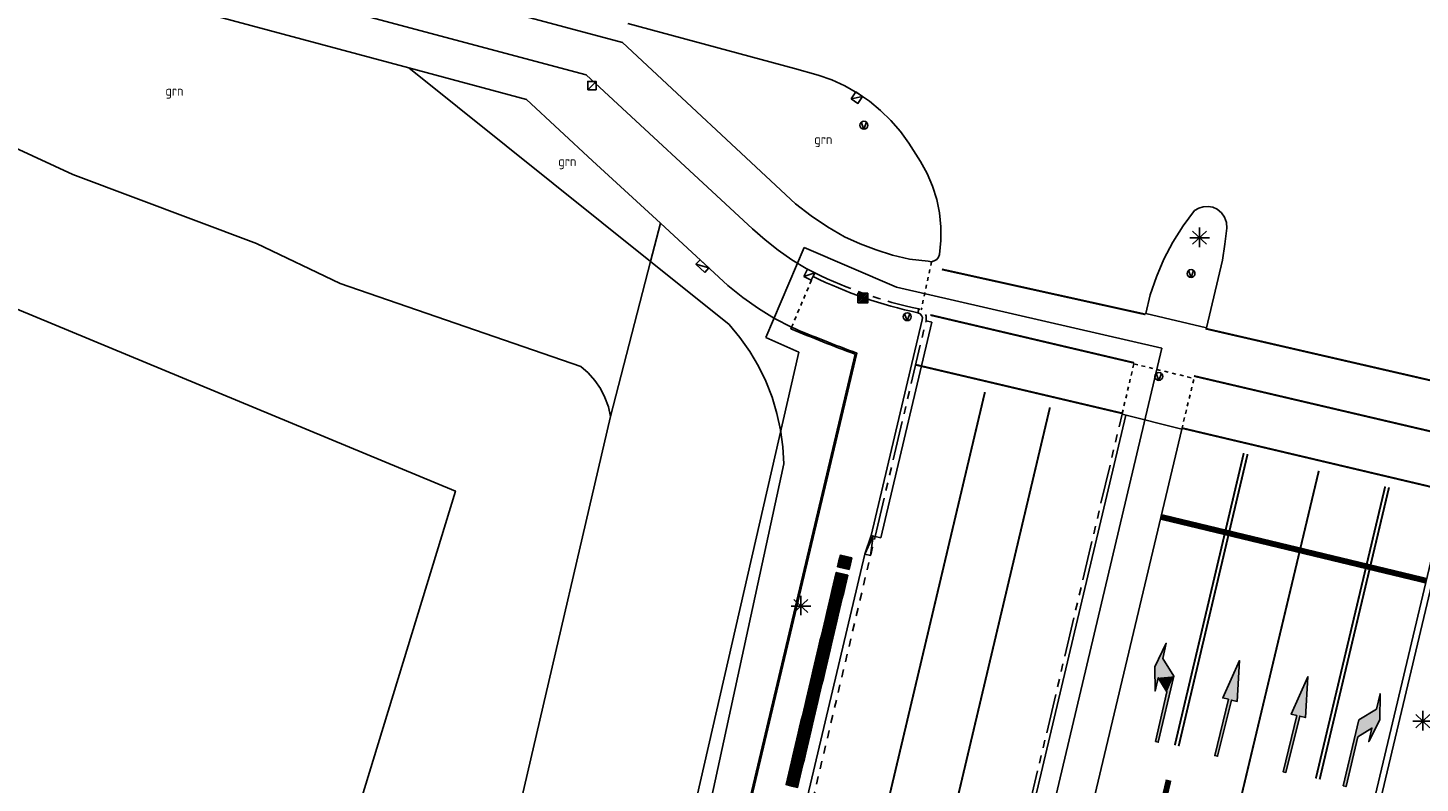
# Model space of a CAD drawing. Header units: metres. Extents: x 116958 to 118326, y 475500 to 477904.
# Tile 963 of 1001: x 117638 to 117709, y 477129 to 477168. Entities that reach past the tile are written whole.
import ezdxf

# ---------------------------------------------------------------- set-up
doc = ezdxf.new("R2010")
doc.units = ezdxf.units.M
doc.header["$LTSCALE"] = 0.2
for name, pattern in [('200-05-05', [5, 2.5, -2.5]), ('200-1-3', [20, 5, -15]), ('MATGRENS', [2, 1, -1]), ('VH-BUSHALTEBAND', [4, 2, -2]), ('VH-TROTTOIRBAND_180-200', [20, 10, -2, 2, -2, 2, -2])]:
    doc.linetypes.add(name, pattern=pattern)
doc.layers.get('0').update_dxf_attribs({"color": 6})
for name, color, linetype in [('B-WE-GR-GROENVOORZIENING-GV', 252, 'Continuous'), ('B-WE-GW-WATERGANG_WATERLIJN-G', 252, 'Continuous'), ('B-WE-IE-MEUBILAIR_WEGMEUBILAIR_LICHTMAST-G', 252, 'Continuous'), ('B-WE-IE-MEUBILAIR_WEGMEUBILAIR_VERKEERSLICHT-G', 252, 'Continuous'), ('B-WE-KL-DATA_KAST-G', 90, 'Continuous'), ('B-WE-KW-KUNSTWERK_WALBESCHERMING-GV', 252, 'Continuous'), ('B-WE-OG-BEBOUWING-GV', 252, 'Continuous'), ('B-WE-RI-HWA_KOLK_TROTTOIRKOLK-G', 252, 'Continuous'), ('B-WE-VH-GOOT_TEGEL-300', 252, 'Continuous'), ('B-WE-VH-MATERIAALGRENS-G', 252, 'MATGRENS'), ('B-WE-VH-VERHARDING_ASFALT-GV', 252, 'Continuous'), ('B-WE-VW-MARKERING_DWARS_OVERSTEEK_KANALISATIESTREEP50-G', 253, '200-05-05'), ('B-WE-VW-MARKERING_FIGURATIE-S', 253, 'Continuous'), ('B-WE-VW-MARKERING_LANGS_STREEP_13_010-G', 253, '200-1-3'), ('B-WE-VW-MARKERING_LANGS_STREEP_13_030-G', 253, '200-1-3'), ('B-WE-VW-MARKERING_LANGS_STREEP_DOORGETROKKEN_010-G', 253, 'Continuous'), ('B-WE-VW-MARKERING_LANGS_STREEP_DOORGETROKKEN_030-G', 253, 'Continuous'), ('N-WE-VH-GOOT_TEGEL-300', 251, 'Continuous'), ('N-WE-VH-KANTOPSLUITING_ACHTERKANTBAND-G', 251, 'Continuous'), ('N-WE-VH-KANTOPSLUITING_BUSHALTEBAND-G', 251, 'VH-BUSHALTEBAND'), ('N-WE-VH-KANTOPSLUITING_OPSLUITBAND_80X200-G', 251, 'Continuous'), ('N-WE-VH-KANTOPSLUITING_TROTTOIRBAND_180 200-G', 251, 'VH-TROTTOIRBAND_180-200'), ('N-WE-VH-KANTVERHARDING_TEGEL_GELEIDETEGEL', 1, 'Continuous'), ('N-WE-VH-KANTVERHARDING_TEGEL_NOPPENTEGEL', 1, 'Continuous'), ('N-WE-VH-MATERIAALGRENS-G', 251, 'MATGRENS'), ('N-WE-VW-MARKERING_LANGS_STREEP_100_300_010-G', 1, '200-1-3'), ('N-WE-VW-MARKERING_LANGS_STREEP_GETROKKEN_010-G', 1, 'Continuous'), ('X-XX-WERKGRENS-G', 4, 'WERKGRENS')]:
    doc.layers.add(name, color=color, linetype=linetype)
doc.styles.get("Standard").update_dxf_attribs({"font": 'isocp.shx'})
doc.linetypes.add('WERKGRENS', pattern='A,5,-2,[100,standaard.shx,S=1,R=0,X=0,Y=0],-2', length=9)

# ---------------------------------------------------------------- blocks, each defined once
blk = doc.blocks.new('BGT_GR')
at = {"insert": (0.043, 0.019), "char_height": 0.1, "attachment_point": 5, "line_spacing_factor": 0.8}
blk.add_mtext('{\\C256;grn}', dxfattribs=at)
blk = doc.blocks.new('CELQ70108')
for p, q in [((-0.62, 0.31), (0.62, 0.31)), ((-0.62, -0.31), (-0.62, 0.31)), ((-0.62, -0.31), (0.62, 0.31)), ((0.62, -0.31), (0.62, 0.31)), ((-0.62, -0.31), (0.62, -0.31))]:
    blk.add_line(p, q)
blk = doc.blocks.new('CELQ211865')
for p, q in [((-0.5, 0), (0.5, 0)), ((0.354, -0.336), (-0.354, 0.336)), ((0.354, 0.336), (-0.354, -0.336)), ((-0.001, 0.526), (0, -0.474))]:
    blk.add_line(p, q)
blk = doc.blocks.new('Vri')
blk.add_lwpolyline([(-132, 151), (0, -200), (132, 151)])
blk.add_circle((0, 0), 200)
blk = doc.blocks.new('CELQ201000')
at = {"flags": 128}
for points in [[(-0.25, -0.25), (-0.25, 0.25), (0.25, 0.25), (0.25, -0.25), (-0.25, -0.25)], [(-0.18, -0.18), (-0.18, 0.18), (0.18, 0.18), (0.18, -0.18), (-0.18, -0.18)], [(-0.11, -0.11), (-0.11, 0.11), (0.11, 0.11), (0.11, -0.11), (-0.11, -0.11)], [(-0.041, -0.041), (-0.041, 0.041), (0.041, 0.041), (0.041, -0.041), (-0.041, -0.041)]]:
    blk.add_lwpolyline(points, dxfattribs=at)
blk = doc.blocks.new('Kvtrot')
blk.add_line((0, -420), (420, 0))
at = {"flags": 128}
blk.add_lwpolyline([(0, -420), (420, -420), (420, 0), (0, 0)], close=True, dxfattribs=at)
blk = doc.blocks.new('*U33', base_point=(6223, 11295))
at = {"color": 0}
for points in [[(10423, 11895), (9923, 12195), (8723, 11895)], [(10423, 11895), (11223, 11895), (9923, 12195)], [(10423, 11895), (8723, 11895), (9423, 11895)], [(9423, 11895), (8823, 11295), (9673, 11145)], [(9423, 11895), (9673, 11145), (10423, 11895)], [(6223, 11295), (6223, 11145), (9673, 11145)], [(8823, 11295), (6223, 11295), (9673, 11145)]]:
    blk.add_solid(points, dxfattribs=at)
blk = doc.blocks.new('P_links')
blk.add_lwpolyline([(0, 75), (0, -75), (3450, -75), (4200, 675), (5000, 675), (3700, 975), (2500, 675), (3200, 675), (2600, 75)], close=True)
blk.add_blockref('*U33', (0, 75))
blk = doc.blocks.new('*U35', base_point=(675, 3558))
at = {"color": 0}
for points in [[(675, 3558), (675, 3408), (-2275, 3408)], [(675, 3558), (-2275, 3408), (-2275, 3558)], [(675, 3558), (675, 3858), (2725, 3483)], [(675, 3558), (2725, 3483), (675, 3108)], [(675, 3558), (675, 3108), (675, 3408)]]:
    blk.add_solid(points, dxfattribs=at)
blk = doc.blocks.new('P_recht')
blk.add_lwpolyline([(2950, 75), (2950, 375), (5000, 0), (2950, -375), (2950, -75), (0, -75), (0, 75), (2950, 75)], close=True)
blk.add_blockref('*U35', (2950, 75))
blk = doc.blocks.new('*U37', base_point=(-2980, -1395))
at = {"color": 0}
for points in [[(-380, -1545), (-2980, -1545), (-2980, -1395)], [(-380, -1545), (-2980, -1395), (470, -1395)], [(470, -1395), (720, -2445), (-380, -1545)], [(470, -1395), (1220, -2145), (720, -2445)], [(720, -2445), (220, -2145), (-380, -1545)], [(720, -2445), (-480, -2145), (220, -2145)], [(1220, -2145), (2020, -2145), (720, -2445)]]:
    blk.add_solid(points, dxfattribs=at)
blk = doc.blocks.new('P_rechts')
blk.add_lwpolyline([(0, 75), (3450, 75), (4200, -675), (5000, -675), (3700, -975), (2500, -675), (3200, -675), (2600, -75), (0, -75)], close=True)
blk.add_blockref('*U37', (0, 75))
blk = doc.blocks.new('blinden geleidetegel')
blk.add_lwpolyline([(0, 0), (-0.3, 0), (-0.3, -0.3), (0, -0.3)], close=True)
at = {"color": 41}
for points in [[(-0.275, -0.3), (-0.275, 0)], [(-0.225, -0.3), (-0.225, 0)], [(-0.175, -0.3), (-0.175, 0)], [(-0.125, -0.3), (-0.125, 0)], [(-0.075, -0.3), (-0.075, 0)], [(-0.025, -0.3), (-0.025, 0)]]:
    blk.add_lwpolyline(points, dxfattribs=at)
blk = doc.blocks.new('blind_oud')
blk.add_lwpolyline([(0, 0), (-0.3, 0), (-0.3, -0.3), (0, -0.3)], close=True)
at = {"color": 8}
for centre in [(-0.275, -0.025), (-0.275, -0.075), (-0.275, -0.125), (-0.275, -0.175), (-0.275, -0.225), (-0.275, -0.275), (-0.225, -0.025), (-0.225, -0.075), (-0.225, -0.125), (-0.225, -0.175), (-0.225, -0.225), (-0.225, -0.275), (-0.175, -0.025), (-0.175, -0.075), (-0.175, -0.125), (-0.175, -0.175), (-0.175, -0.225), (-0.175, -0.275), (-0.125, -0.025), (-0.125, -0.075), (-0.125, -0.125), (-0.125, -0.175), (-0.125, -0.225), (-0.125, -0.275), (-0.075, -0.025), (-0.075, -0.075), (-0.075, -0.125), (-0.075, -0.175), (-0.075, -0.225), (-0.075, -0.275), (-0.025, -0.025), (-0.025, -0.075), (-0.025, -0.125), (-0.025, -0.175), (-0.025, -0.225), (-0.025, -0.275)]:
    blk.add_circle(centre, 0.0125, dxfattribs=at)

msp = doc.modelspace()

# ---------------------------------------------------------------- linework, layer by layer
at = {"layer": 'B-WE-GR-GROENVOORZIENING-GV', "flags": 128}
for points in [[(117670.051, 477155.811), (117657.742, 477165.679)], [(117670.051, 477155.811), (117670.554, 477157.76)], [(117670.051, 477155.811), (117668.013, 477147.927)], [(117669.01, 477094.12), (117669.762, 477112.853), (117676.826, 477145.525), (117676.78, 477146.387), (117676.665, 477147.243), (117676.483, 477148.087), (117676.233, 477148.914), (117675.917, 477149.717), (117675.539, 477150.494), (117675.099, 477151.237), (117674.602, 477151.942), (117674.049, 477152.606), (117670.051, 477155.811)]]:
    msp.add_lwpolyline(points, dxfattribs=at)
at = {"layer": 'B-WE-GW-WATERGANG_WATERLIJN-G', "flags": 128}
for points in [[(117609.753, 477174.04), (117629.888, 477165.213), (117640.646, 477160.238), (117650, 477156.74), (117654.251, 477154.704), (117666.497, 477150.477), (117666.878, 477150.144), (117667.213, 477149.765), (117667.499, 477149.347), (117667.73, 477148.897), (117667.902, 477148.421), (117668.013, 477147.927)], [(117668.013, 477147.927), (117633.577, 477000)]]:
    msp.add_lwpolyline(points, dxfattribs=at)
at = {"layer": 'B-WE-KW-KUNSTWERK_WALBESCHERMING-GV', "flags": 128}
msp.add_lwpolyline([(117633.577, 477000), (117668.013, 477147.927), (117667.902, 477148.421), (117667.73, 477148.897), (117667.499, 477149.347), (117667.213, 477149.765), (117666.878, 477150.144), (117666.497, 477150.477), (117654.251, 477154.704), (117650, 477156.74), (117640.646, 477160.238), (117629.888, 477165.213), (117609.753, 477174.04), (117596.447, 477179.657), (117586.765, 477183.528), (117585.346, 477179.963), (117585.314, 477179.883), (117584.385, 477177.679), (117583.922, 477176.58), (117583.62, 477175.865)], dxfattribs=at)
at = {"layer": 'B-WE-OG-BEBOUWING-GV', "flags": 128}
msp.add_lwpolyline([(117625.64, 477048.497), (117625.713, 477048.805), (117632.595, 477077.806), (117633.568, 477077.579), (117633.593, 477077.708), (117633.624, 477077.865), (117629.655, 477078.82), (117633.652, 477091.797), (117636.701, 477090.905), (117638.135, 477090.479), (117643.211, 477088.972), (117643.238, 477088.964), (117660.122, 477144.13), (117617.324, 477161.889), (117617.42, 477162.119), (117606.153, 477166.779), (117606.06, 477166.569), (117583.62, 477175.865)], dxfattribs=at)
at = {"layer": 'B-WE-VH-GOOT_TEGEL-300', "flags": 128}
msp.add_lwpolyline([(117710.57, 477143.902), (117643.37, 476861.013)], dxfattribs=at)
at = {"layer": 'B-WE-VH-MATERIAALGRENS-G'}
for p, q in [((117684.35, 477155.807), (117683.83, 477153.362)), ((117694.65, 477150.606), (117694.047, 477148.039)), ((117694.65, 477150.606), (117697.714, 477149.864)), ((117697.088, 477147.287), (117697.714, 477149.864))]:
    msp.add_line(p, q, dxfattribs=at)
at = {"layer": 'B-WE-VH-VERHARDING_ASFALT-GV'}
for p, q in [((117638.856, 477174.958), (117668.615, 477166.958)), ((117666.766, 477165.31), (117637.362, 477173.218)), ((117657.742, 477165.679), (117638.868, 477170.743)), ((117677.371, 477165.633), (117668.901, 477167.927)), ((117668.615, 477166.958), (117677.423, 477158.745)), ((117663.745, 477164.069), (117657.742, 477165.679)), ((117678.582, 477165.305), (117677.371, 477165.633)), ((117675.248, 477157.475), (117666.766, 477165.31)), ((117679.274, 477165.058), (117678.582, 477165.305)), ((117679.943, 477164.752), (117679.274, 477165.058)), ((117680.583, 477164.391), (117679.943, 477164.752)), ((117681.189, 477163.975), (117680.583, 477164.391)), ((117667.091, 477160.938), (117663.745, 477164.069)), ((117681.758, 477163.509), (117681.189, 477163.975)), ((117682.284, 477162.996), (117681.758, 477163.509)), ((117682.764, 477162.44), (117682.284, 477162.996)), ((117683.195, 477161.844), (117682.764, 477162.44)), ((117683.785, 477160.909), (117683.195, 477161.844)), ((117670.554, 477157.76), (117667.091, 477160.938)), ((117684.127, 477160.294), (117683.785, 477160.909)), ((117684.405, 477159.647), (117684.127, 477160.294)), ((117684.616, 477158.975), (117684.405, 477159.647)), ((117677.423, 477158.745), (117678.218, 477158.135)), ((117684.758, 477158.285), (117684.616, 477158.975)), ((117697.951, 477158.531), (117697.742, 477158.408)), ((117698.183, 477158.602), (117697.951, 477158.531)), ((117698.425, 477158.617), (117698.183, 477158.602)), ((117698.664, 477158.575), (117698.425, 477158.617)), ((117698.886, 477158.478), (117698.664, 477158.575)), ((117699.106, 477158.301), (117698.886, 477158.478)), ((117673.99, 477154.602), (117670.554, 477157.76)), ((117678.218, 477158.135), (117679.05, 477157.578)), ((117684.83, 477157.585), (117684.758, 477158.285)), ((117697.742, 477158.408), (117697.156, 477157.628)), ((117699.269, 477158.069), (117699.106, 477158.301)), ((117699.363, 477157.802), (117699.269, 477158.069)), ((117699.379, 477157.52), (117699.363, 477157.802)), ((117675.881, 477156.911), (117675.248, 477157.475)), ((117679.05, 477157.578), (117679.917, 477157.076)), ((117679.917, 477157.076), (117680.716, 477156.717)), ((117684.829, 477156.881), (117684.83, 477157.585)), ((117697.156, 477157.628), (117696.634, 477156.804)), ((117699.282, 477156.706), (117699.379, 477157.52)), ((117676.547, 477156.385), (117675.881, 477156.911)), ((117677.242, 477155.9), (117676.547, 477156.385)), ((117680.716, 477156.717), (117681.536, 477156.406)), ((117681.536, 477156.406), (117682.372, 477156.145)), ((117684.758, 477156.18), (117684.829, 477156.881)), ((117696.634, 477156.804), (117696.18, 477155.941)), ((117699.163, 477155.892), (117699.282, 477156.706)), ((117677.965, 477155.456), (117677.242, 477155.9)), ((117682.372, 477156.145), (117683.223, 477155.934)), ((117683.223, 477155.934), (117684.179, 477155.825)), ((117684.179, 477155.825), (117684.35, 477155.807)), ((117684.35, 477155.807), (117684.493, 477155.844)), ((117684.493, 477155.844), (117684.617, 477155.925)), ((117684.617, 477155.925), (117684.708, 477156.041)), ((117684.708, 477156.041), (117684.758, 477156.18)), ((117696.18, 477155.941), (117695.797, 477155.044)), ((117698.34, 477152.441), (117699.163, 477155.892)), ((117678.033, 477155.422), (117677.965, 477155.456)), ((117695.797, 477155.044), (117695.487, 477154.119)), ((117674.745, 477153.99), (117673.99, 477154.602)), ((117675.538, 477153.428), (117674.745, 477153.99)), ((117695.487, 477154.119), (117695.253, 477153.172)), ((117676.366, 477152.92), (117675.538, 477153.428)), ((117677.226, 477152.467), (117676.366, 477152.92)), ((117698.34, 477152.441), (117695.253, 477153.172)), ((117694.047, 477148.039), (117697.087, 477147.287))]:
    msp.add_line(p, q, dxfattribs=at)
at = {"layer": 'B-WE-VH-VERHARDING_ASFALT-GV', "flags": 128}
for points in [[(117697.088, 477147.287), (117688.811, 477112.446)], [(117710.862, 477143.832), (117643.662, 476860.944)]]:
    msp.add_lwpolyline(points, dxfattribs=at)
at = {"layer": 'B-WE-VW-MARKERING_DWARS_OVERSTEEK_KANALISATIESTREEP50-G', "const_width": 0.1, "flags": 128}
for points in [[(117695.242, 477153.123), (117684.881, 477155.415)], [(117684.293, 477153.093), (117694.662, 477150.657)], [(117698.296, 477152.4), (117712.856, 477149.05)], [(117694.058, 477148.088), (117683.565, 477150.556)], [(117711.549, 477146.749), (117697.709, 477149.988)], [(117697.066, 477147.344), (117710.63, 477144.143)]]:
    msp.add_lwpolyline(points, dxfattribs=at)
at = {"layer": 'B-WE-VW-MARKERING_LANGS_STREEP_13_010-G', "const_width": 0.1, "flags": 128}
msp.add_lwpolyline([(117636.868, 476862.588), (117674.425, 477020.723), (117704.064, 477145.161)], dxfattribs=at)
at = {"layer": 'B-WE-VW-MARKERING_LANGS_STREEP_13_030-G', "const_width": 0.3, "flags": 128}
msp.add_lwpolyline([(117696.419, 477129.42), (117672.08, 477026.627)], dxfattribs=at)
at = {"layer": 'B-WE-VW-MARKERING_LANGS_STREEP_DOORGETROKKEN_010-G', "const_width": 0.1, "flags": 128}
for points in [[(117696.735, 477131.194), (117700.244, 477146.062)], [(117696.93, 477131.148), (117700.439, 477146.016)], [(117707.442, 477144.364), (117703.912, 477129.501)], [(117707.637, 477144.319), (117704.106, 477129.455)]]:
    msp.add_lwpolyline(points, dxfattribs=at)
at = {"layer": 'B-WE-VW-MARKERING_LANGS_STREEP_DOORGETROKKEN_030-G', "const_width": 0.3, "flags": 128}
msp.add_lwpolyline([(117695.996, 477142.825), (117709.54, 477139.566)], dxfattribs=at)
at = {"layer": 'N-WE-VH-GOOT_TEGEL-300', "flags": 128}
msp.add_lwpolyline([(117681.479, 477141.826), (117681.771, 477141.757), (117684.366, 477152.728), (117684.074, 477152.797)], dxfattribs=at)
at = {"layer": 'N-WE-VH-KANTOPSLUITING_ACHTERKANTBAND-G', "flags": 128}
for points in [[(117683.661, 477153.203, -0.060832), (117678.321, 477155.055), (117678.408, 477155.235)], [(117683.713, 477153.396), (117683.663, 477153.203, -0.407969), (117683.88, 477152.843), (117681.285, 477141.872)], [(117677.226, 477152.467), (117677.195, 477152.393, 0.009968), (117680.457, 477151.1), (117675.052, 477128.252), (117674.488, 477128.385), (117673.243, 477123.12), (117674.537, 477122.814), (117672.117, 477112.583, 0.047532), (117671.536, 477108.377), (117670.955, 477094.648), (117670.441, 477092.474), (117673.02, 477091.864)], [(117621.05, 476815.485), (117624.498, 476843.45, -0.024922), (117625.35, 476848.338), (117637.308, 476901.228, 0.007003), (117640.245, 476915.117), (117643.791, 476933.135, -0.009477), (117647.802, 476951.649), (117694.242, 477147.993)]]:
    msp.add_lwpolyline(points, format="xyb", dxfattribs=at)
msp.add_lwpolyline([(117681.479, 477141.826), (117681.285, 477141.872), (117680.957, 477140.922), (117675.12, 477116.243), (117674.987, 477115.247)], dxfattribs=at)
msp.add_lwpolyline([(117680.957, 477140.922), (117681.249, 477140.853), (117681.382, 477141.849)], close=True, dxfattribs=at)
at = {"layer": 'N-WE-VH-KANTOPSLUITING_BUSHALTEBAND-G', "flags": 128}
msp.add_lwpolyline([(117675.182, 477115.201), (117681.479, 477141.826)], dxfattribs=at)
at = {"layer": 'N-WE-VH-KANTOPSLUITING_OPSLUITBAND_80X200-G', "flags": 128}
msp.add_lwpolyline([(117677.226, 477152.467, 0.010168), (117680.551, 477151.15), (117675.112, 477128.155), (117674.547, 477128.289), (117673.339, 477123.18), (117674.633, 477122.874), (117672.195, 477112.564, 0.047532), (117671.616, 477108.374), (117671.035, 477094.637), (117670.538, 477092.534), (117673.023, 477091.946)], format="xyb", dxfattribs=at)
at = {"layer": 'N-WE-VH-KANTOPSLUITING_TROTTOIRBAND_180 200-G', "flags": 128}
for points in [[(117678.408, 477155.235, 0.060832), (117683.703, 477153.399)], [(117681.479, 477141.826), (117684.074, 477152.797, 0.407969), (117683.713, 477153.396)], [(117620.851, 476815.51), (117624.3, 476843.475, -0.024922), (117625.155, 476848.382), (117637.113, 476901.272, 0.007003), (117640.049, 476915.156), (117643.595, 476933.173, -0.009477), (117647.607, 476951.695), (117694.047, 477148.039)]]:
    msp.add_lwpolyline(points, format="xyb", dxfattribs=at)
at = {"layer": 'N-WE-VH-MATERIAALGRENS-G'}
msp.add_line((117677.226, 477152.467), (117678.321, 477155.055), dxfattribs=at)
at = {"layer": 'N-WE-VW-MARKERING_LANGS_STREEP_100_300_010-G', "const_width": 0.1, "flags": 128}
msp.add_lwpolyline([(117690.379, 477148.391), (117646.871, 476964.443, 0.007677), (117645.219, 476956.947), (117636.811, 476915.793, -0.007003), (117633.895, 476901.999), (117606.169, 476779.377)], format="xyb", dxfattribs=at)
at = {"layer": 'N-WE-VW-MARKERING_LANGS_STREEP_GETROKKEN_010-G', "const_width": 0.1, "flags": 128}
msp.add_lwpolyline([(117623.184, 476883.195), (117627.75, 476903.389, 0.007003), (117630.629, 476917.01), (117631.041, 476919.099, -0.07872), (117633.169, 476924.902), (117635.203, 476928.551, 0.07872), (117637.385, 476934.501), (117642.786, 476961.941), (117687.07, 477149.171)], format="xyb", dxfattribs=at)
at = {"layer": 'X-XX-WERKGRENS-G', "flags": 128}
msp.add_lwpolyline([(117645.966, 476862.608), (117634.975, 476865.215), (117637.549, 476876.062), (117633.091, 476878.039), (117638.284, 476901.007, 0.007003), (117641.226, 476914.924), (117644.773, 476932.942, -0.009477), (117648.775, 476951.419), (117682.14, 477092.483), (117684.939, 477091.821), (117690.015, 477113.189), (117687.195, 477113.856), (117696.076, 477151.406), (117682.569, 477154.508), (117677.871, 477156.523), (117675.919, 477151.954), (117677.602, 477151.204), (117617.875, 476891.201, -0.141031), (117612.051, 476885.173), (117608.886, 476872.162), (117616.633, 476870.35), (117594.455, 476775.581), (117591.666, 476762.626), (117557.231, 476770.236), (117535.942, 476756.762), (117522.825, 476758.076), (117522.122, 476749.735), (117520.3, 476747.178), (117535.038, 476744.547), (117534.966, 476740.512), (117573.086, 476730.733), (117571.947, 476714.535), (117565.215, 476668.074), (117554.446, 476619.405), (117549.004, 476617.336), (117546.955, 476605.911), (117551.028, 476605.181), (117550.381, 476598.052), (117540.244, 476553.057), (117535.446, 476554.002), (117533.471, 476545.052), (117547.576, 476541.939), (117533.456, 476476.213), (117526.697, 476477.744), (117522.557, 476461.911), (117516.78, 476459.483), (117507.879, 476463.515), (117505.893, 476459.239), (117469.651, 476476.107), (117445.515, 476423.418), (117445.969, 476417.986), (117435.042, 476418.679), (117428.138, 476420.77), (117425.4, 476412.334), (117423.691, 476405.197), (117410.801, 476410.43), (117409.707, 476407.766), (117426.749, 476399.88), (117460.942, 476387.067), (117495.102, 476379.225), (117493.473, 476372.266), (117476.762, 476376.217), (117474.371, 476365.471), (117490.826, 476361.761), (117489.011, 476354.226), (117492.171, 476353.519), (117480.28, 476305.319), (117481.559, 476284.029), (117447.927, 476135.022), (117473.064, 476129.348), (117488.546, 476194.332), (117500.593, 476245.915), (117521.692, 476335.956), (117536.075, 476396.456), (117539.34, 476409.195), (117544.629, 476407.966), (117544.761, 476408.532), (117545.639, 476412.323), (117546.285, 476414.538), (117547.002, 476416.759), (117547.783, 476418.957), (117548.626, 476421.133), (117549.535, 476423.292), (117550.414, 476425.27), (117552.646, 476424.738), (117556.736, 476433.563), (117554.56, 476434.571), (117556.966, 476439.647), (117557.923, 476441.832), (117558.828, 476444.033), (117559.893, 476446.798), (117553.617, 476449.004), (117553.613, 476449.012, 0.021466), (117555.402, 476455.195), (117565.967, 476498.595), (117570.396, 476517.672), (117575.056, 476516.78), (117577.827, 476530.802), (117583.117, 476555.018), (117595.731, 476619.079), (117602.418, 476639.656), (117617.479, 476703.965), (117625.5, 476736.7), (117655.241, 476731.488), (117659.402, 476732.956), (117666.831, 476731.123), (117669.317, 476741.762), (117666.401, 476742.399, -0.426224), (117663.39, 476747.393), (117663.437, 476747.595), (117644.312, 476752.004, -0.159878), (117642.178, 476753.295), (117640.415, 476755.345, 0.159971), (117634.861, 476758.701), (117632.898, 476759.153), (117633.552, 476762.081), (117631.458, 476762.563), (117637.173, 476786.581), (117628.152, 476788.606), (117645.966, 476862.608)], format="xyb", dxfattribs=at)

# ---------------------------------------------------------------- block references
at = {"layer": 'B-WE-GR-GROENVOORZIENING-GV', "xscale": 5, "yscale": 5, "zscale": 5}
for p in [(117645.602, 477164.336), (117678.627, 477161.867), (117665.599, 477160.745)]:
    msp.add_blockref('BGT_GR', p, dxfattribs=at)
at = {"layer": 'B-WE-IE-MEUBILAIR_WEGMEUBILAIR_LICHTMAST-G'}
for p in [(117697.996, 477157.027), (117677.703, 477138.281), (117709.352, 477132.421)]:
    msp.add_blockref('CELQ211865', p, dxfattribs=at)
at = {"layer": 'B-WE-IE-MEUBILAIR_WEGMEUBILAIR_VERKEERSLICHT-G', "xscale": 0.001, "yscale": 0.001, "zscale": 0.001}
for p in [(117680.909, 477162.751), (117697.561, 477155.204), (117683.116, 477153.005), (117695.923, 477149.966)]:
    msp.add_blockref('Vri', p, dxfattribs=at)
at = {"layer": 'B-WE-IE-MEUBILAIR_WEGMEUBILAIR_VERKEERSLICHT-G'}
msp.add_blockref('CELQ201000', (117680.859, 477153.954), dxfattribs=at)
at = {"layer": 'B-WE-KL-DATA_KAST-G', "xscale": 0.5, "yscale": 0.5, "zscale": 0.5, "rotation": 317.4141340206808}
msp.add_blockref('CELQ70108', (117672.691, 477155.585), dxfattribs=at)
at = {"layer": 'B-WE-RI-HWA_KOLK_TROTTOIRKOLK-G', "xscale": 0.001, "yscale": 0.001, "zscale": 0.001}
msp.add_blockref('Kvtrot', (117666.856, 477164.98), dxfattribs=at)
for p, rotation in [((117680.496, 477164.45), 325.5840049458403), ((117678.033, 477155.422), 333.5125152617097)]:
    msp.add_blockref('Kvtrot', p, dxfattribs=dict(at, rotation=rotation))
at = {"layer": 'B-WE-VW-MARKERING_FIGURATIE-S'}
for name, p, xscale, yscale, zscale, rotation in [('P_links', (117695.816, 477131.362), 0.001, 0.001, 0.001, 76.80550206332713), ('P_recht', (117698.838, 477130.649), 0.001, 0.001, 0.001, 76.22994784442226), ('P_recht', (117702.317, 477129.827), 0.001, 0.001, 0.001, 76.22994784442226), ('P_rechts', (117705.375, 477129.105), 0.0009999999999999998, 0.0009999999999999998, 0.0009999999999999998, 76.71220635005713)]:
    msp.add_blockref(name, p, dxfattribs=dict(at, xscale=xscale, yscale=yscale, zscale=zscale, rotation=rotation))
at = {"layer": 'N-WE-VH-KANTVERHARDING_TEGEL_GELEIDETEGEL', "rotation": 346.692732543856}
for p in [(117679.796, 477139.92), (117679.657, 477139.336), (117679.726, 477139.628), (117679.949, 477139.267), (117680.018, 477139.559), (117680.087, 477139.851), (117679.519, 477138.752), (117679.588, 477139.044), (117679.811, 477138.683), (117679.88, 477138.975), (117679.312, 477137.876), (117679.381, 477138.168), (117679.45, 477138.46), (117679.604, 477137.807), (117679.673, 477138.099), (117679.742, 477138.391), (117679.174, 477137.292), (117679.243, 477137.584), (117679.466, 477137.223), (117679.535, 477137.515), (117678.967, 477136.416), (117679.036, 477136.708), (117679.105, 477137), (117679.328, 477136.639), (117679.397, 477136.931), (117678.829, 477135.833), (117678.898, 477136.125), (117679.121, 477135.764), (117679.19, 477136.055), (117679.259, 477136.347), (117678.622, 477134.957), (117678.691, 477135.249), (117678.76, 477135.541), (117678.983, 477135.18), (117679.052, 477135.472), (117678.484, 477134.373), (117678.553, 477134.665), (117678.775, 477134.304), (117678.845, 477134.596), (117678.914, 477134.888), (117678.345, 477133.789), (117678.414, 477134.081), (117678.637, 477133.72), (117678.706, 477134.012), (117678.138, 477132.913), (117678.207, 477133.205), (117678.276, 477133.497), (117678.43, 477132.844), (117678.499, 477133.136), (117678.568, 477133.428), (117678, 477132.329), (117678.069, 477132.621), (117678.292, 477132.26), (117678.361, 477132.552), (117677.793, 477131.453), (117677.862, 477131.745), (117677.931, 477132.037), (117678.154, 477131.676), (117678.223, 477131.968), (117677.655, 477130.87), (117677.724, 477131.161), (117677.947, 477130.8), (117678.016, 477131.092), (117678.085, 477131.384), (117677.517, 477130.286), (117677.586, 477130.578), (117677.809, 477130.217), (117677.878, 477130.509), (117677.31, 477129.41), (117677.379, 477129.702), (117677.448, 477129.994), (117677.602, 477129.341), (117677.671, 477129.633), (117677.74, 477129.925)]:
    msp.add_blockref('blinden geleidetegel', p, dxfattribs=at)
at = {"layer": 'N-WE-VH-KANTVERHARDING_TEGEL_NOPPENTEGEL', "rotation": 256.6927325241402}
for p in [(117679.934, 477140.504), (117680.226, 477140.435), (117679.865, 477140.212), (117680.157, 477140.143)]:
    msp.add_blockref('blind_oud', p, dxfattribs=at)

doc.saveas('drawing.dxf')
